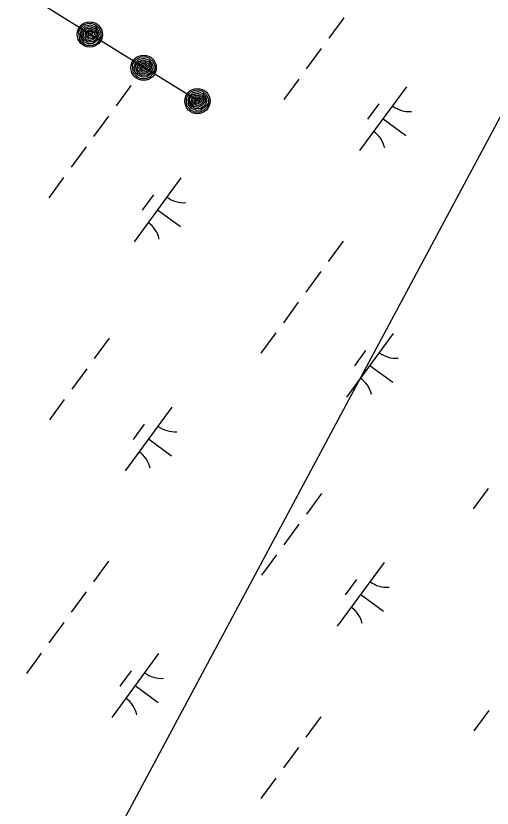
# Model space of a CAD drawing. Extents: x 3905714 to 3926767, y 183354 to 205755.
# Drawn here: x 3918385 to 3918686, y 192580 to 193081 of the extents above; entities that cross this region are included whole.
import ezdxf

# ---------------------------------------------------------------- set-up
doc = ezdxf.new("R2010")
doc.units = 0
for name, color, linetype in [('V-RRAP-FSHR', 7, 'Continuous'), ('V-UTIL-LINE', 7, 'Continuous'), ('V-WETL-SWMP', 7, 'Continuous')]:
    doc.layers.add(name, color=color, linetype=linetype)

msp = doc.modelspace()

# ---------------------------------------------------------------- linework, layer by layer
at = {"layer": 'V-RRAP-FSHR'}
for points in [[(3918500.7, 193027.4), (3918466.61, 193048.46), (3918432.53, 193069.52), (3918398.44, 193090.58), (3918364.35, 193111.63), (3918330.26, 193132.69), (3918278.84, 193172.11), (3918310.99, 193209.12), (3918335.37, 193240.76), (3918357.71, 193273.94), (3918380.38, 193307.13), (3918402.37, 193340.32), (3918424.7, 193373.5), (3918445.37, 193407.73), (3918465.38, 193442.36), (3918485.38, 193477), (3918505.39, 193511.64), (3918525.4, 193546.27), (3918545.41, 193580.91)], [(3918439.15, 193067.72), (3918438.16, 193065.9), (3918435.97, 193063.47), (3918433.59, 193062.46), (3918430.38, 193062.56), (3918427.93, 193063.83), (3918425.63, 193066.22), (3918425.21, 193069.1), (3918425.1, 193071.37), (3918426.47, 193073.86), (3918428.34, 193075.55), (3918430.55, 193076.39), (3918432.76, 193076.57), (3918435.27, 193075.84), (3918437.85, 193073.52), (3918439.06, 193070.57), (3918439.05, 193068.17), (3918436.55, 193065.69), (3918434.25, 193063.81), (3918431.46, 193063.64), (3918428.42, 193064.73), (3918426.54, 193067.2), (3918426.16, 193070.2), (3918427.04, 193072.85), (3918429.35, 193074.9), (3918432.27, 193075.5), (3918435.51, 193074.35), (3918437.43, 193071.89), (3918438.05, 193069.17), (3918436.35, 193066.26), (3918433.95, 193064.89), (3918431.12, 193064.65), (3918428.64, 193065.87), (3918427.25, 193068.11), (3918427.13, 193070.87), (3918429, 193073.39), (3918431.64, 193074.44), (3918435.33, 193073.22), (3918436.89, 193070.85), (3918436.91, 193068.94), (3918434.88, 193066.65), (3918432.24, 193065.5), (3918429.88, 193066.14), (3918428.03, 193068.55), (3918428.29, 193070.91), (3918430.34, 193073.22), (3918432.75, 193073.27), (3918434.89, 193072.12), (3918436.08, 193070.32), (3918435.59, 193068.31), (3918433.94, 193067.2), (3918431.75, 193066.49), (3918429.92, 193067.49), (3918429.04, 193069.24), (3918429.65, 193071.33), (3918431.29, 193072.32), (3918433.06, 193072.22), (3918434.75, 193070.79), (3918434.94, 193069.48), (3918433.47, 193068.11), (3918431.61, 193067.61), (3918430.38, 193068.34), (3918430.21, 193069.89), (3918431.27, 193071.44), (3918432.89, 193071.29), (3918433.8, 193070.31), (3918433.04, 193068.86), (3918431.42, 193068.63), (3918431.13, 193069.77), (3918432.05, 193070.43), (3918432.86, 193070.18), (3918432.09, 193069.48)], [(3918473.16, 193046.67), (3918472.17, 193044.84), (3918469.98, 193042.41), (3918467.6, 193041.41), (3918464.39, 193041.5), (3918461.94, 193042.77), (3918459.64, 193045.17), (3918459.21, 193048.04), (3918459.11, 193050.31), (3918460.48, 193052.8), (3918462.35, 193054.5), (3918464.56, 193055.33), (3918466.77, 193055.51), (3918469.27, 193054.79), (3918471.86, 193052.46), (3918473.06, 193049.51), (3918473.06, 193047.11), (3918470.56, 193044.63), (3918468.26, 193042.75), (3918465.47, 193042.58), (3918462.43, 193043.68), (3918460.55, 193046.15), (3918460.17, 193049.14), (3918461.05, 193051.79), (3918463.35, 193053.84), (3918466.27, 193054.44), (3918469.52, 193053.29), (3918471.44, 193050.83), (3918472.06, 193048.11), (3918470.36, 193045.2), (3918467.96, 193043.83), (3918465.13, 193043.59), (3918462.65, 193044.81), (3918461.25, 193047.05), (3918461.14, 193049.81), (3918463.01, 193052.33), (3918465.65, 193053.38), (3918469.34, 193052.17), (3918470.9, 193049.79), (3918470.92, 193047.88), (3918468.89, 193045.6), (3918466.25, 193044.45), (3918463.89, 193045.08), (3918462.04, 193047.49), (3918462.3, 193049.85), (3918464.35, 193052.16), (3918466.75, 193052.22), (3918468.9, 193051.06), (3918470.09, 193049.26), (3918469.6, 193047.25), (3918467.95, 193046.14), (3918465.76, 193045.44), (3918463.93, 193046.43), (3918463.05, 193048.18), (3918463.66, 193050.28), (3918465.3, 193051.26), (3918467.07, 193051.16), (3918468.76, 193049.74), (3918468.95, 193048.42), (3918467.48, 193047.05), (3918465.62, 193046.55), (3918464.39, 193047.28), (3918464.21, 193048.83), (3918465.27, 193050.38), (3918466.9, 193050.23), (3918467.81, 193049.26), (3918467.05, 193047.8), (3918465.43, 193047.57), (3918465.14, 193048.71), (3918466.06, 193049.38), (3918466.87, 193049.12), (3918466.1, 193048.43)], [(3918507.17, 193025.61), (3918506.18, 193023.78), (3918503.98, 193021.35), (3918501.61, 193020.35), (3918498.4, 193020.44), (3918495.95, 193021.72), (3918493.65, 193024.11), (3918493.22, 193026.98), (3918493.12, 193029.26), (3918494.48, 193031.74), (3918496.36, 193033.44), (3918498.56, 193034.28), (3918500.77, 193034.46), (3918503.28, 193033.73), (3918505.87, 193031.4), (3918507.07, 193028.46), (3918507.06, 193026.05), (3918504.57, 193023.57), (3918502.27, 193021.69), (3918499.48, 193021.53), (3918496.44, 193022.62), (3918494.56, 193025.09), (3918494.18, 193028.08), (3918495.06, 193030.73), (3918497.36, 193032.78), (3918500.28, 193033.38), (3918503.53, 193032.24), (3918505.45, 193029.77), (3918506.07, 193027.05), (3918504.37, 193024.14), (3918501.97, 193022.77), (3918499.14, 193022.53), (3918496.66, 193023.76), (3918495.26, 193026), (3918495.15, 193028.75), (3918497.02, 193031.28), (3918499.66, 193032.32), (3918503.35, 193031.11), (3918504.91, 193028.73), (3918504.93, 193026.83), (3918502.9, 193024.54), (3918500.25, 193023.39), (3918497.89, 193024.02), (3918496.05, 193026.44), (3918496.31, 193028.79), (3918498.35, 193031.1), (3918500.76, 193031.16), (3918502.91, 193030.01), (3918504.1, 193028.2), (3918503.61, 193026.2), (3918501.96, 193025.09), (3918499.77, 193024.38), (3918497.94, 193025.37), (3918497.06, 193027.12), (3918497.67, 193029.22), (3918499.31, 193030.2), (3918501.08, 193030.11), (3918502.77, 193028.68), (3918502.95, 193027.36), (3918501.49, 193026), (3918499.63, 193025.49), (3918498.4, 193026.23), (3918498.22, 193027.78), (3918499.28, 193029.32), (3918500.91, 193029.18), (3918501.82, 193028.2), (3918501.06, 193026.74), (3918499.43, 193026.51), (3918499.14, 193027.65), (3918500.07, 193028.32), (3918500.88, 193028.06), (3918500.1, 193027.37)]]:
    msp.add_lwpolyline(points, dxfattribs=at)
for centre in [(3918432.05, 193069.52), (3918466.06, 193048.46), (3918500.07, 193027.4)]:
    msp.add_circle(centre, 8, dxfattribs=at)
at = {"layer": 'V-UTIL-LINE'}
msp.add_lwpolyline([(3922094.67, 198742.56), (3921080.02, 197477.61), (3915734.79, 187496.67)], dxfattribs=at)
at = {"layer": 'V-WETL-SWMP'}
for p, q in [((3918592.58, 193079.98), (3918583.13, 193067.07)), ((3918578.4, 193060.62), (3918568.94, 193047.71)), ((3918564.22, 193041.26), (3918554.76, 193028.35)), ((3918458.05, 193037.22), (3918448.6, 193024.31)), ((3918632.22, 193036.43), (3918602.67, 192996.1)), ((3918614.77, 193025.66), (3918607.68, 193015.98)), ((3918443.87, 193017.86), (3918434.41, 193004.95)), ((3918617.45, 193016.26), (3918631.97, 193005.62)), ((3918429.69, 192998.5), (3918420.23, 192985.59)), ((3918415.5, 192979.14), (3918406.05, 192966.23)), ((3918489.69, 192978.81), (3918460.14, 192938.48)), ((3918472.23, 192968.05), (3918465.14, 192958.37)), ((3918474.91, 192958.65), (3918489.43, 192948.01)), ((3918592.23, 192938.92), (3918582.78, 192926.01)), ((3918578.05, 192919.56), (3918568.59, 192906.65)), ((3918563.87, 192900.2), (3918554.41, 192887.29)), ((3918549.68, 192880.83), (3918540.23, 192867.93)), ((3918444.27, 192877.54), (3918434.81, 192864.64)), ((3918623.86, 192880.51), (3918594.31, 192840.17)), ((3918606.41, 192869.74), (3918599.32, 192860.06)), ((3918430.09, 192858.18), (3918420.63, 192845.28)), ((3918609.09, 192860.34), (3918623.61, 192849.7)), ((3918415.9, 192838.82), (3918406.45, 192825.92)), ((3918483.91, 192833.99), (3918454.36, 192793.66)), ((3918466.46, 192823.22), (3918459.37, 192813.54)), ((3918469.14, 192813.82), (3918483.66, 192803.19)), ((3918683.86, 192782.53), (3918674.4, 192769.62)), ((3918578.45, 192779.24), (3918568.99, 192766.33)), ((3918564.26, 192759.88), (3918554.81, 192746.97)), ((3918550.08, 192740.52), (3918540.62, 192727.61)), ((3918443.92, 192736.48), (3918434.46, 192723.57)), ((3918618.09, 192735.69), (3918588.54, 192695.35)), ((3918600.64, 192724.92), (3918593.54, 192715.24)), ((3918429.74, 192717.12), (3918420.28, 192704.21)), ((3918603.31, 192715.52), (3918617.83, 192704.88)), ((3918415.55, 192697.76), (3918406.09, 192684.85)), ((3918401.37, 192678.4), (3918391.91, 192665.49)), ((3918475.55, 192678.07), (3918446, 192637.74)), ((3918458.1, 192667.3), (3918451.01, 192657.62)), ((3918460.78, 192657.9), (3918475.3, 192647.27)), ((3918684.26, 192642.21), (3918674.8, 192629.3)), ((3918578.1, 192638.17), (3918568.64, 192625.27)), ((3918563.91, 192618.81), (3918554.46, 192605.91)), ((3918549.73, 192599.45), (3918540.27, 192586.55))]:
    msp.add_line(p, q, dxfattribs=at)
for centre, start, end in [((3918633.97, 193038.4), 233, 274.5436), ((3918601.32, 192993.84), 13, 54.5436), ((3918491.43, 192980.79), 233, 274.5436), ((3918458.78, 192936.22), 13, 54.5436), ((3918625.61, 192882.48), 233, 274.5436), ((3918592.96, 192837.92), 13, 54.5436), ((3918485.65, 192835.97), 233, 274.5436), ((3918453, 192791.4), 13, 54.5436), ((3918619.83, 192737.66), 233, 274.5436), ((3918587.18, 192693.1), 13, 54.5436), ((3918477.29, 192680.04), 233, 274.5436), ((3918444.64, 192635.48), 13, 54.5436)]:
    msp.add_arc(centre, 17.62, start, end, dxfattribs=at)

doc.saveas('drawing.dxf')
